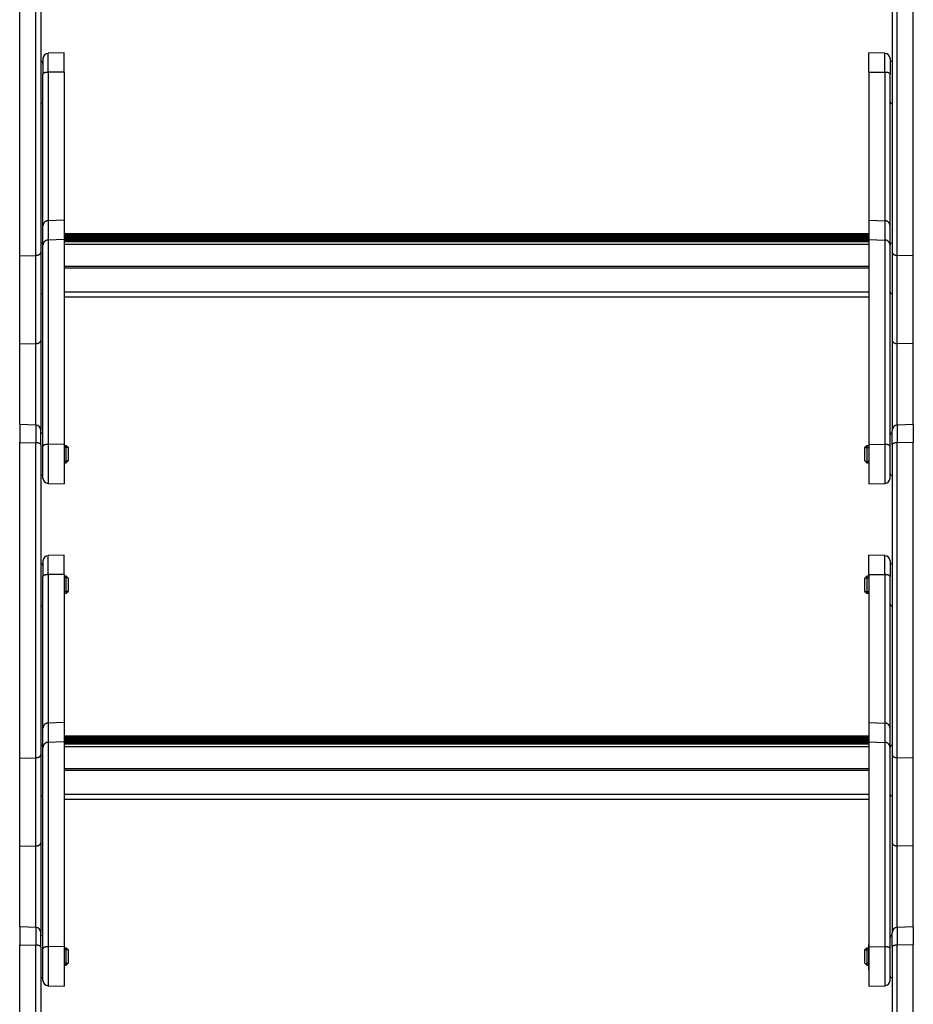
# Model space of a CAD drawing. Header units: inches. Extents: x 0 to 77643, y -44170 to 0.
# Tile 321 of 546: x 76123 to 76165, y -39735 to -39688. Entities that reach past the tile are written whole.
import ezdxf

# ---------------------------------------------------------------- set-up
doc = ezdxf.new("R2010")
doc.units = ezdxf.units.IN
doc.header["$MEASUREMENT"] = 0
doc.layers.get('0').update_dxf_attribs({"lineweight": 0})
doc.layers.add('FAKRO LOFT LADDERS', color=7, linetype='Continuous')

# ---------------------------------------------------------------- blocks, each defined once
blk = doc.blocks.new('A$C6AF374F8')
at = {"layer": 'FAKRO LOFT LADDERS', "color": 7, "linetype": 'Continuous'}
for p, q in [((159, 737.85), (159, 886.78)), ((166.59, 738.01), (166.59, 886.68)), ((169, 885.69), (169, 739.5)), ((571, 885.69), (571, 739.5)), ((573.41, 738.01), (573.41, 886.68)), ((581, 737.85), (581, 886.78)), ((180, 833.65), (172.41, 833.39)), ((172.41, 824.44), (172.41, 833.39)), ((180, 824.54), (180, 833.65)), ((560, 824.54), (560, 833.65)), ((567.59, 833.39), (560, 833.65)), ((567.59, 824.44), (567.59, 833.39)), ((170, 830.89), (170, 823.57)), ((570, 830.89), (570, 823.57)), ((170, 751.92), (170, 823.57)), ((180, 824.54), (172.41, 824.44)), ((172.41, 824.44), (172.41, 754.38)), ((180, 824.54), (180, 754.64)), ((560, 824.54), (560, 754.64)), ((560, 824.54), (567.59, 824.44)), ((567.59, 824.44), (567.59, 754.38)), ((570, 751.92), (570, 823.57)), ((180, 754.64), (172.41, 754.38)), ((172.41, 754.38), (172.41, 745.25)), ((180, 754.64), (180, 745.51)), ((560, 754.64), (560, 745.51)), ((560, 754.64), (567.59, 754.38)), ((567.59, 754.38), (567.59, 745.25)), ((170, 742.79), (170, 751.92)), ((570, 742.79), (570, 751.92)), ((180, 745.51), (172.41, 745.25)), ((172.41, 745.25), (172.41, 648.78)), ((560, 748.26), (180, 748.26)), ((560, 748.07), (180, 748.07)), ((560, 747.88), (180, 747.88)), ((180, 747.43), (560, 747.43)), ((210.92, 747.16), (180, 747.16)), ((210.92, 746.97), (180, 746.97)), ((210.92, 746.78), (180, 746.78)), ((180, 746.33), (210.92, 746.33)), ((560, 746.06), (180, 746.06)), ((560, 745.87), (180, 745.87)), ((560, 745.68), (180, 745.68)), ((180, 745.51), (180, 648.87)), ((180, 745.23), (560, 745.23)), ((560, 744.62), (180, 744.62)), ((180, 744.62), (560, 744.62)), ((210.92, 746.97), (210.92, 747.16)), ((210.92, 746.78), (210.92, 746.97)), ((210.92, 746.33), (210.92, 746.78)), ((210.92, 746.06), (210.92, 746.33)), ((211.83, 746.82), (228.17, 746.82)), ((212.5, 746.16), (211.91, 746.75)), ((212.41, 746.06), (211.91, 746.56)), ((212.22, 746.06), (211.91, 746.37)), ((228.09, 746.75), (227.5, 746.16)), ((228.09, 746.56), (227.59, 746.06)), ((228.09, 746.37), (227.78, 746.06)), ((229.08, 747.16), (229.08, 746.97)), ((270.92, 747.16), (229.08, 747.16)), ((229.08, 746.97), (229.08, 746.78)), ((270.92, 746.97), (229.08, 746.97)), ((229.08, 746.78), (229.08, 746.33)), ((270.92, 746.78), (229.08, 746.78)), ((229.08, 746.33), (229.08, 746.06)), ((229.08, 746.33), (270.92, 746.33)), ((270.92, 746.97), (270.92, 747.16)), ((270.92, 746.78), (270.92, 746.97)), ((270.92, 746.33), (270.92, 746.78)), ((270.92, 746.06), (270.92, 746.33)), ((271.83, 746.82), (288.17, 746.82)), ((272.5, 746.16), (271.91, 746.75)), ((272.41, 746.06), (271.91, 746.56)), ((272.22, 746.06), (271.91, 746.37)), ((288.09, 746.75), (287.5, 746.16)), ((288.09, 746.56), (287.59, 746.06)), ((288.09, 746.37), (287.78, 746.06)), ((289.08, 747.16), (289.08, 746.97)), ((330.92, 747.16), (289.08, 747.16)), ((289.08, 746.97), (289.08, 746.78)), ((330.92, 746.97), (289.08, 746.97)), ((289.08, 746.78), (289.08, 746.33)), ((330.92, 746.78), (289.08, 746.78)), ((289.08, 746.33), (289.08, 746.06)), ((289.08, 746.33), (330.92, 746.33)), ((330.92, 746.97), (330.92, 747.16)), ((330.92, 746.78), (330.92, 746.97)), ((330.92, 746.33), (330.92, 746.78)), ((330.92, 746.06), (330.92, 746.33)), ((331.83, 746.82), (348.17, 746.82)), ((332.5, 746.16), (331.91, 746.75)), ((332.41, 746.06), (331.91, 746.56)), ((332.22, 746.06), (331.91, 746.37)), ((348.09, 746.75), (347.5, 746.16)), ((348.09, 746.56), (347.59, 746.06)), ((348.09, 746.37), (347.78, 746.06)), ((349.08, 747.16), (349.08, 746.97)), ((390.92, 747.16), (349.08, 747.16)), ((349.08, 746.97), (349.08, 746.78)), ((390.92, 746.97), (349.08, 746.97)), ((349.08, 746.78), (349.08, 746.33)), ((390.92, 746.78), (349.08, 746.78)), ((349.08, 746.33), (349.08, 746.06)), ((349.08, 746.33), (390.92, 746.33)), ((390.92, 746.97), (390.92, 747.16)), ((390.92, 746.78), (390.92, 746.97)), ((390.92, 746.33), (390.92, 746.78)), ((390.92, 746.06), (390.92, 746.33)), ((391.83, 746.82), (408.17, 746.82)), ((392.5, 746.16), (391.91, 746.75)), ((392.41, 746.06), (391.91, 746.56)), ((392.22, 746.06), (391.91, 746.37)), ((408.09, 746.75), (407.5, 746.16)), ((408.09, 746.56), (407.59, 746.06)), ((408.09, 746.37), (407.78, 746.06)), ((409.08, 747.16), (409.08, 746.97)), ((450.92, 747.16), (409.08, 747.16)), ((409.08, 746.97), (409.08, 746.78)), ((450.92, 746.97), (409.08, 746.97)), ((409.08, 746.78), (409.08, 746.33)), ((450.92, 746.78), (409.08, 746.78)), ((409.08, 746.33), (409.08, 746.06)), ((409.08, 746.33), (450.92, 746.33)), ((450.92, 746.97), (450.92, 747.16)), ((450.92, 746.78), (450.92, 746.97)), ((450.92, 746.33), (450.92, 746.78)), ((450.92, 746.06), (450.92, 746.33)), ((451.83, 746.82), (468.17, 746.82)), ((452.5, 746.16), (451.91, 746.75)), ((452.41, 746.06), (451.91, 746.56)), ((452.22, 746.06), (451.91, 746.37)), ((468.09, 746.75), (467.5, 746.16)), ((468.09, 746.56), (467.59, 746.06)), ((468.09, 746.37), (467.78, 746.06)), ((469.08, 747.16), (469.08, 746.97)), ((510.92, 747.16), (469.08, 747.16)), ((469.08, 746.97), (469.08, 746.78)), ((510.92, 746.97), (469.08, 746.97)), ((469.08, 746.78), (469.08, 746.33)), ((510.92, 746.78), (469.08, 746.78)), ((469.08, 746.33), (469.08, 746.06)), ((469.08, 746.33), (510.92, 746.33)), ((510.92, 746.97), (510.92, 747.16)), ((510.92, 746.78), (510.92, 746.97)), ((510.92, 746.33), (510.92, 746.78)), ((510.92, 746.06), (510.92, 746.33)), ((511.83, 746.82), (528.17, 746.82)), ((512.5, 746.16), (511.91, 746.75)), ((512.41, 746.06), (511.91, 746.56)), ((512.22, 746.06), (511.91, 746.37)), ((528.09, 746.75), (527.5, 746.16)), ((528.09, 746.56), (527.59, 746.06)), ((528.09, 746.37), (527.78, 746.06)), ((529.08, 747.16), (529.08, 746.97)), ((560, 747.16), (529.08, 747.16)), ((529.08, 746.97), (529.08, 746.78)), ((560, 746.97), (529.08, 746.97)), ((529.08, 746.78), (529.08, 746.33)), ((560, 746.78), (529.08, 746.78)), ((529.08, 746.33), (529.08, 746.06)), ((529.08, 746.33), (560, 746.33)), ((560, 745.51), (560, 648.87)), ((560, 745.51), (567.59, 745.25)), ((567.59, 745.25), (567.59, 648.78)), ((169, 739.5), (169, 697.86)), ((170, 647.93), (170, 742.79)), ((560, 743.1), (180, 743.1)), ((570, 647.93), (570, 742.79)), ((571, 739.5), (571, 697.86)), ((159, 737.85), (166.59, 738.01)), ((159, 696.21), (159, 737.85)), ((166.59, 696.37), (166.59, 738.01)), ((581, 737.85), (573.41, 738.01)), ((573.41, 696.37), (573.41, 738.01)), ((581, 696.21), (581, 737.85)), ((560, 732.77), (180, 732.77)), ((560, 732.02), (180, 732.02)), ((560, 720.61), (180, 720.61)), ((180, 718.5), (560, 718.5)), ((169, 697.86), (169, 655.35)), ((571, 697.86), (571, 655.35)), ((159, 696.21), (166.59, 696.37)), ((159, 658.11), (159, 696.21)), ((166.59, 657.85), (166.59, 696.37)), ((581, 696.21), (573.41, 696.37)), ((573.41, 657.85), (573.41, 696.37)), ((581, 658.11), (581, 696.21)), ((159, 658.11), (159, 649.65)), ((166.59, 657.85), (159, 658.11)), ((166.59, 657.85), (166.59, 649.55)), ((581, 658.11), (573.41, 657.85)), ((573.41, 657.85), (573.41, 649.55)), ((581, 658.11), (581, 649.65)), ((169, 648.56), (169, 655.35)), ((571, 648.56), (571, 655.35)), ((159, 500.72), (159, 649.65)), ((159, 649.65), (166.59, 649.55)), ((166.59, 500.88), (166.59, 649.55)), ((169, 648.56), (169, 502.37)), ((170, 632.88), (170, 647.93)), ((180, 648.87), (172.41, 648.78)), ((172.41, 648.78), (172.41, 630.38)), ((180, 648.87), (180, 630.11)), ((181, 648.11), (180, 648.11)), ((181.76, 647.35), (180, 647.35)), ((181, 640.11), (181, 648.11)), ((182, 647.11), (181, 648.11)), ((182, 641.11), (182, 647.11)), ((559, 648.11), (558, 647.11)), ((558, 647.11), (558, 641.11)), ((558.23, 647.35), (560, 647.35)), ((559, 648.11), (559, 640.11)), ((560, 648.11), (559, 648.11)), ((560, 648.87), (560, 630.11)), ((560, 648.87), (567.59, 648.78)), ((567.59, 648.78), (567.59, 630.38)), ((570, 632.88), (570, 647.93)), ((571, 648.56), (571, 502.37)), ((581, 649.65), (573.41, 649.55)), ((573.41, 500.88), (573.41, 649.55)), ((581, 500.72), (581, 649.65)), ((181.76, 640.88), (180, 640.88)), ((180, 640.11), (181, 640.11)), ((181, 640.11), (182, 641.11)), ((558, 641.11), (559, 640.11)), ((558.23, 640.88), (560, 640.88)), ((559, 640.11), (560, 640.11)), ((172.41, 630.38), (180, 630.11)), ((560, 630.11), (567.59, 630.38)), ((180, 596.52), (172.41, 596.26)), ((172.41, 587.32), (172.41, 596.26)), ((180, 587.41), (180, 596.52)), ((560, 587.41), (560, 596.52)), ((567.59, 596.26), (560, 596.52)), ((567.59, 587.32), (567.59, 596.26)), ((170, 593.76), (170, 586.44)), ((570, 593.76), (570, 586.44)), ((170, 514.79), (170, 586.44)), ((180, 587.41), (172.41, 587.32)), ((172.41, 587.32), (172.41, 517.25)), ((180, 587.41), (180, 517.51)), ((181, 586.52), (180, 586.52)), ((181.76, 585.76), (180, 585.76)), ((181, 578.52), (181, 586.52)), ((182, 585.52), (181, 586.52)), ((559, 586.52), (558, 585.52)), ((558.23, 585.76), (560, 585.76)), ((559, 586.52), (559, 578.52)), ((560, 586.52), (559, 586.52)), ((560, 587.41), (560, 517.51)), ((560, 587.41), (567.59, 587.32)), ((567.59, 587.32), (567.59, 517.25)), ((570, 514.79), (570, 586.44)), ((182, 579.52), (182, 585.52)), ((558, 585.52), (558, 579.52)), ((181.76, 579.29), (180, 579.29)), ((180, 578.52), (181, 578.52)), ((181, 578.52), (182, 579.52)), ((558, 579.52), (559, 578.52)), ((558.23, 579.29), (560, 579.29)), ((559, 578.52), (560, 578.52)), ((180, 517.51), (172.41, 517.25)), ((172.41, 517.25), (172.41, 508.12)), ((180, 517.51), (180, 508.38)), ((560, 517.51), (560, 508.38)), ((560, 517.51), (567.59, 517.25)), ((567.59, 517.25), (567.59, 508.12)), ((170, 505.66), (170, 514.79)), ((570, 505.66), (570, 514.79)), ((180, 508.38), (172.41, 508.12)), ((172.41, 508.12), (172.41, 411.66)), ((560, 511.13), (180, 511.13)), ((560, 510.94), (180, 510.94)), ((560, 510.75), (180, 510.75)), ((180, 510.3), (560, 510.3)), ((210.92, 510.03), (180, 510.03)), ((210.92, 509.84), (180, 509.84)), ((210.92, 509.65), (180, 509.65)), ((180, 509.2), (210.92, 509.2)), ((560, 508.93), (180, 508.93)), ((560, 508.74), (180, 508.74)), ((560, 508.55), (180, 508.55)), ((180, 508.38), (180, 411.75)), ((180, 508.11), (560, 508.11)), ((560, 507.49), (180, 507.49)), ((180, 507.49), (560, 507.49)), ((210.92, 509.84), (210.92, 510.03)), ((210.92, 509.65), (210.92, 509.84)), ((210.92, 509.2), (210.92, 509.65)), ((210.92, 508.93), (210.92, 509.2)), ((211.83, 509.69), (228.17, 509.69)), ((212.5, 509.03), (211.91, 509.62)), ((212.41, 508.93), (211.91, 509.43)), ((212.22, 508.93), (211.91, 509.24)), ((228.09, 509.62), (227.5, 509.03)), ((228.09, 509.43), (227.59, 508.93)), ((228.09, 509.24), (227.78, 508.93)), ((229.08, 510.03), (229.08, 509.84)), ((270.92, 510.03), (229.08, 510.03)), ((229.08, 509.84), (229.08, 509.65)), ((270.92, 509.84), (229.08, 509.84)), ((229.08, 509.65), (229.08, 509.2)), ((270.92, 509.65), (229.08, 509.65)), ((229.08, 509.2), (229.08, 508.93)), ((229.08, 509.2), (270.92, 509.2)), ((270.92, 509.84), (270.92, 510.03)), ((270.92, 509.65), (270.92, 509.84)), ((270.92, 509.2), (270.92, 509.65)), ((270.92, 508.93), (270.92, 509.2)), ((271.83, 509.69), (288.17, 509.69)), ((272.5, 509.03), (271.91, 509.62)), ((272.41, 508.93), (271.91, 509.43)), ((272.22, 508.93), (271.91, 509.24)), ((288.09, 509.62), (287.5, 509.03)), ((288.09, 509.43), (287.59, 508.93)), ((288.09, 509.24), (287.78, 508.93)), ((289.08, 510.03), (289.08, 509.84)), ((330.92, 510.03), (289.08, 510.03)), ((289.08, 509.84), (289.08, 509.65)), ((330.92, 509.84), (289.08, 509.84)), ((289.08, 509.65), (289.08, 509.2)), ((330.92, 509.65), (289.08, 509.65)), ((289.08, 509.2), (289.08, 508.93)), ((289.08, 509.2), (330.92, 509.2)), ((330.92, 509.84), (330.92, 510.03)), ((330.92, 509.65), (330.92, 509.84)), ((330.92, 509.2), (330.92, 509.65)), ((330.92, 508.93), (330.92, 509.2)), ((331.83, 509.69), (348.17, 509.69)), ((332.5, 509.03), (331.91, 509.62)), ((332.41, 508.93), (331.91, 509.43)), ((332.22, 508.93), (331.91, 509.24)), ((348.09, 509.62), (347.5, 509.03)), ((348.09, 509.43), (347.59, 508.93)), ((348.09, 509.24), (347.78, 508.93)), ((349.08, 510.03), (349.08, 509.84)), ((390.92, 510.03), (349.08, 510.03)), ((349.08, 509.84), (349.08, 509.65)), ((390.92, 509.84), (349.08, 509.84)), ((349.08, 509.65), (349.08, 509.2)), ((390.92, 509.65), (349.08, 509.65)), ((349.08, 509.2), (349.08, 508.93)), ((349.08, 509.2), (390.92, 509.2)), ((390.92, 509.84), (390.92, 510.03)), ((390.92, 509.65), (390.92, 509.84)), ((390.92, 509.2), (390.92, 509.65)), ((390.92, 508.93), (390.92, 509.2)), ((391.83, 509.69), (408.17, 509.69)), ((392.5, 509.03), (391.91, 509.62)), ((392.41, 508.93), (391.91, 509.43)), ((392.22, 508.93), (391.91, 509.24)), ((408.09, 509.62), (407.5, 509.03)), ((408.09, 509.43), (407.59, 508.93)), ((408.09, 509.24), (407.78, 508.93)), ((409.08, 510.03), (409.08, 509.84)), ((450.92, 510.03), (409.08, 510.03)), ((409.08, 509.84), (409.08, 509.65)), ((450.92, 509.84), (409.08, 509.84)), ((409.08, 509.65), (409.08, 509.2)), ((450.92, 509.65), (409.08, 509.65)), ((409.08, 509.2), (409.08, 508.93)), ((409.08, 509.2), (450.92, 509.2)), ((450.92, 509.84), (450.92, 510.03)), ((450.92, 509.65), (450.92, 509.84)), ((450.92, 509.2), (450.92, 509.65)), ((450.92, 508.93), (450.92, 509.2)), ((451.83, 509.69), (468.17, 509.69)), ((452.5, 509.03), (451.91, 509.62)), ((452.41, 508.93), (451.91, 509.43)), ((452.22, 508.93), (451.91, 509.24)), ((468.09, 509.62), (467.5, 509.03)), ((468.09, 509.43), (467.59, 508.93)), ((468.09, 509.24), (467.78, 508.93)), ((469.08, 510.03), (469.08, 509.84)), ((510.92, 510.03), (469.08, 510.03)), ((469.08, 509.84), (469.08, 509.65)), ((510.92, 509.84), (469.08, 509.84)), ((469.08, 509.65), (469.08, 509.2)), ((510.92, 509.65), (469.08, 509.65)), ((469.08, 509.2), (469.08, 508.93)), ((469.08, 509.2), (510.92, 509.2)), ((510.92, 509.84), (510.92, 510.03)), ((510.92, 509.65), (510.92, 509.84)), ((510.92, 509.2), (510.92, 509.65)), ((510.92, 508.93), (510.92, 509.2)), ((511.83, 509.69), (528.17, 509.69)), ((512.5, 509.03), (511.91, 509.62)), ((512.41, 508.93), (511.91, 509.43)), ((512.22, 508.93), (511.91, 509.24)), ((528.09, 509.62), (527.5, 509.03)), ((528.09, 509.43), (527.59, 508.93)), ((528.09, 509.24), (527.78, 508.93)), ((529.08, 510.03), (529.08, 509.84)), ((560, 510.03), (529.08, 510.03)), ((529.08, 509.84), (529.08, 509.65)), ((560, 509.84), (529.08, 509.84)), ((529.08, 509.65), (529.08, 509.2)), ((560, 509.65), (529.08, 509.65)), ((529.08, 509.2), (529.08, 508.93)), ((529.08, 509.2), (560, 509.2)), ((560, 508.38), (560, 411.75)), ((560, 508.38), (567.59, 508.12)), ((567.59, 508.12), (567.59, 411.66)), ((169, 502.37), (169, 460.73)), ((170, 410.81), (170, 505.66)), ((560, 505.97), (180, 505.97)), ((570, 410.81), (570, 505.66)), ((571, 502.37), (571, 460.73)), ((159, 500.72), (166.59, 500.88)), ((159, 459.09), (159, 500.72)), ((166.59, 459.24), (166.59, 500.88)), ((581, 500.72), (573.41, 500.88)), ((573.41, 459.24), (573.41, 500.88)), ((581, 459.09), (581, 500.72)), ((560, 495.65), (180, 495.65)), ((560, 494.89), (180, 494.89)), ((560, 483.49), (180, 483.49)), ((180, 481.37), (560, 481.37)), ((169, 460.73), (169, 418.22)), ((571, 460.73), (571, 418.22)), ((159, 459.09), (166.59, 459.24)), ((159, 420.98), (159, 459.09)), ((166.59, 420.72), (166.59, 459.24)), ((581, 459.09), (573.41, 459.24)), ((573.41, 420.72), (573.41, 459.24)), ((581, 420.98), (581, 459.09)), ((159, 420.98), (159, 412.53)), ((166.59, 420.72), (159, 420.98)), ((166.59, 420.72), (166.59, 412.42)), ((581, 420.98), (573.41, 420.72)), ((573.41, 420.72), (573.41, 412.42)), ((581, 420.98), (581, 412.53)), ((169, 411.43), (169, 418.22)), ((571, 411.43), (571, 418.22)), ((159, 263.6), (159, 412.53)), ((159, 412.53), (166.59, 412.42)), ((166.59, 263.75), (166.59, 412.42)), ((169, 411.43), (169, 265.25)), ((170, 395.75), (170, 410.81)), ((180, 411.75), (172.41, 411.66)), ((172.41, 411.66), (172.41, 393.25)), ((180, 411.75), (180, 392.98)), ((180.2, 401.39), (180.2, 412.58)), ((181, 410.98), (180.2, 410.98)), ((181.76, 410.22), (180.2, 410.22)), ((181, 402.98), (181, 410.98)), ((182, 409.98), (181, 410.98)), ((182, 403.98), (182, 409.98)), ((559, 410.98), (558, 409.98)), ((558, 409.98), (558, 403.98)), ((558.23, 410.22), (559.8, 410.22)), ((559, 410.98), (559, 402.98)), ((559.8, 410.98), (559, 410.98)), ((559.8, 412.58), (559.8, 401.39)), ((560, 411.75), (560, 392.98)), ((560, 411.75), (567.59, 411.66)), ((567.59, 411.66), (567.59, 393.25)), ((570, 395.75), (570, 410.81)), ((571, 411.43), (571, 265.25)), ((581, 412.53), (573.41, 412.42)), ((573.41, 263.75), (573.41, 412.42)), ((581, 263.6), (581, 412.53)), ((181.76, 403.75), (180.2, 403.75)), ((180.2, 402.98), (181, 402.98)), ((181, 402.98), (182, 403.98)), ((558, 403.98), (559, 402.98)), ((558.23, 403.75), (559.8, 403.75)), ((559, 402.98), (559.8, 402.98)), ((172.41, 393.25), (180, 392.98)), ((560, 392.98), (567.59, 393.25))]:
    blk.add_line(p, q, dxfattribs=at)
for centre, radius, start, end in [((172.5, 830.89), 2.5, 92, 180), ((567.5, 830.89), 2.5, 0, 88), ((169, 828.65), 1, 0, 90), ((571, 828.65), 1, 90, 180), ((169, 810.65), 1, 270, 0), ((571, 810.65), 1, 180, 270), ((169, 742.88), 1, 0, 90), ((210.92, 745.76), 1.4, 45.0413, 90), ((210.92, 745.57), 1.4, 45.0413, 90), ((210.92, 745.38), 1.4, 45.0413, 90), ((229.08, 745.76), 1.4, 90, 134.9587), ((229.08, 745.57), 1.4, 90, 134.9587), ((229.08, 745.38), 1.4, 90, 134.9587), ((270.92, 745.76), 1.4, 45.0413, 90), ((270.92, 745.57), 1.4, 45.0413, 90), ((270.92, 745.38), 1.4, 45.0413, 90), ((289.08, 745.76), 1.4, 90, 134.9587), ((289.08, 745.57), 1.4, 90, 134.9587), ((289.08, 745.38), 1.4, 90, 134.9587), ((330.92, 745.76), 1.4, 45.0413, 90), ((330.92, 745.57), 1.4, 45.0413, 90), ((330.92, 745.38), 1.4, 45.0413, 90), ((349.08, 745.76), 1.4, 90, 134.9587), ((349.08, 745.57), 1.4, 90, 134.9587), ((349.08, 745.38), 1.4, 90, 134.9587), ((390.92, 745.76), 1.4, 45.0413, 90), ((390.92, 745.57), 1.4, 45.0413, 90), ((390.92, 745.38), 1.4, 45.0413, 90), ((409.08, 745.76), 1.4, 90, 134.9587), ((409.08, 745.57), 1.4, 90, 134.9587), ((409.08, 745.38), 1.4, 90, 134.9587), ((450.92, 745.76), 1.4, 45.0413, 90), ((450.92, 745.57), 1.4, 45.0413, 90), ((450.92, 745.38), 1.4, 45.0413, 90), ((469.08, 745.76), 1.4, 90, 134.9587), ((469.08, 745.57), 1.4, 90, 134.9587), ((469.08, 745.38), 1.4, 90, 134.9587), ((510.92, 745.76), 1.4, 45.0413, 90), ((510.92, 745.57), 1.4, 45.0413, 90), ((510.92, 745.38), 1.4, 45.0413, 90), ((529.08, 745.76), 1.4, 90, 134.9587), ((529.08, 745.57), 1.4, 90, 134.9587), ((529.08, 745.38), 1.4, 90, 134.9587), ((571, 742.88), 1, 90, 180), ((169, 720.88), 1, 270, 0), ((571, 720.88), 1, 180, 270), ((166.5, 655.35), 2.5, 0, 88), ((573.5, 655.35), 2.5, 92, 180), ((169, 653.11), 1, 0, 90), ((571, 653.11), 1, 90, 180), ((169, 635.11), 1, 270, 0), ((172.5, 632.88), 2.5, 180, 268), ((567.5, 632.88), 2.5, 272, 0), ((571, 635.11), 1, 180, 270), ((172.5, 593.76), 2.5, 92, 180), ((567.5, 593.76), 2.5, 0, 88), ((169, 591.52), 1, 0, 90), ((571, 591.52), 1, 90, 180), ((169, 573.52), 1, 270, 0), ((571, 573.52), 1, 180, 270), ((169, 505.75), 1, 0, 90), ((210.92, 508.63), 1.4, 45.0413, 90), ((210.92, 508.44), 1.4, 45.0413, 90), ((210.92, 508.25), 1.4, 45.0413, 90), ((229.08, 508.63), 1.4, 90, 134.9587), ((229.08, 508.44), 1.4, 90, 134.9587), ((229.08, 508.25), 1.4, 90, 134.9587), ((270.92, 508.63), 1.4, 45.0413, 90), ((270.92, 508.44), 1.4, 45.0413, 90), ((270.92, 508.25), 1.4, 45.0413, 90), ((289.08, 508.63), 1.4, 90, 134.9587), ((289.08, 508.44), 1.4, 90, 134.9587), ((289.08, 508.25), 1.4, 90, 134.9587), ((330.92, 508.63), 1.4, 45.0413, 90), ((330.92, 508.44), 1.4, 45.0413, 90), ((330.92, 508.25), 1.4, 45.0413, 90), ((349.08, 508.63), 1.4, 90, 134.9587), ((349.08, 508.44), 1.4, 90, 134.9587), ((349.08, 508.25), 1.4, 90, 134.9587), ((390.92, 508.63), 1.4, 45.0413, 90), ((390.92, 508.44), 1.4, 45.0413, 90), ((390.92, 508.25), 1.4, 45.0413, 90), ((409.08, 508.63), 1.4, 90, 134.9587), ((409.08, 508.44), 1.4, 90, 134.9587), ((409.08, 508.25), 1.4, 90, 134.9587), ((450.92, 508.63), 1.4, 45.0413, 90), ((450.92, 508.44), 1.4, 45.0413, 90), ((450.92, 508.25), 1.4, 45.0413, 90), ((469.08, 508.63), 1.4, 90, 134.9587), ((469.08, 508.44), 1.4, 90, 134.9587), ((469.08, 508.25), 1.4, 90, 134.9587), ((510.92, 508.63), 1.4, 45.0413, 90), ((510.92, 508.44), 1.4, 45.0413, 90), ((510.92, 508.25), 1.4, 45.0413, 90), ((529.08, 508.63), 1.4, 90, 134.9587), ((529.08, 508.44), 1.4, 90, 134.9587), ((529.08, 508.25), 1.4, 90, 134.9587), ((571, 505.75), 1, 90, 180), ((169, 483.75), 1, 270, 0), ((571, 483.75), 1, 180, 270), ((166.5, 418.22), 2.5, 0, 88), ((573.5, 418.22), 2.5, 92, 180), ((169, 415.98), 1, 0, 90), ((571, 415.98), 1, 90, 180), ((179.4, 412.58), 0.8, 0, 41.4096), ((560.6, 412.58), 0.8, 138.5904, 180), ((179.4, 401.39), 0.8, 318.5904, 0), ((560.6, 401.39), 0.8, 180, 221.4096), ((169, 397.98), 1, 270, 0), ((172.5, 395.75), 2.5, 180, 268), ((567.5, 395.75), 2.5, 272, 0), ((571, 397.98), 1, 180, 270)]:
    blk.add_arc(centre, radius, start, end, dxfattribs=at)
for points, weights in [([(172.41, 824.44), (170, 824.41), (170, 823.57)], [1, 0.719339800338, 1]), ([(570, 823.57), (570, 824.41), (567.59, 824.44)], [1, 0.719339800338, 1]), ([(172.41, 754.38), (170, 754.3), (170, 751.92)], [1, 0.719339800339, 1]), ([(570, 751.92), (570, 754.3), (567.59, 754.38)], [1, 0.719339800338, 1]), ([(172.41, 745.25), (170, 745.16), (170, 742.79)], [1, 0.719339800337, 1]), ([(210.92, 746.33), (211.95, 746.33), (211.91, 746.37)], [1, 0.693548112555, 1]), ([(211.71, 746.72), (211.92, 746.73), (211.91, 746.75)], [1, 0.941741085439, 1]), ([(211.71, 746.53), (211.92, 746.54), (211.91, 746.56)], [1, 0.941741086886, 1]), ([(212.34, 746.13), (212.51, 746.14), (212.5, 746.16)], [1, 0.969483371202, 1]), ([(227.5, 746.16), (227.49, 746.14), (227.66, 746.13)], [1, 0.969483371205, 1]), ([(228.09, 746.75), (228.08, 746.73), (228.29, 746.72)], [1, 0.941741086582, 1]), ([(228.09, 746.56), (228.08, 746.54), (228.29, 746.53)], [1, 0.941741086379, 1]), ([(228.09, 746.37), (228.05, 746.33), (229.08, 746.33)], [1, 0.69354811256, 1]), ([(270.92, 746.33), (271.95, 746.33), (271.91, 746.37)], [1, 0.69354811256, 1]), ([(271.71, 746.72), (271.92, 746.73), (271.91, 746.75)], [1, 0.941741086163, 1]), ([(271.71, 746.53), (271.92, 746.54), (271.91, 746.56)], [1, 0.941741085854, 1]), ([(272.34, 746.13), (272.51, 746.14), (272.5, 746.16)], [1, 0.969483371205, 1]), ([(287.5, 746.16), (287.49, 746.14), (287.66, 746.13)], [1, 0.969483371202, 1]), ([(288.09, 746.75), (288.08, 746.73), (288.29, 746.72)], [1, 0.941741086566, 1]), ([(288.09, 746.56), (288.08, 746.54), (288.29, 746.53)], [1, 0.941741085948, 1]), ([(288.09, 746.37), (288.05, 746.33), (289.08, 746.33)], [1, 0.693548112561, 1]), ([(330.92, 746.33), (331.95, 746.33), (331.91, 746.37)], [1, 0.693548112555, 1]), ([(331.71, 746.72), (331.92, 746.73), (331.91, 746.75)], [1, 0.941741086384, 1]), ([(331.71, 746.53), (331.92, 746.54), (331.91, 746.56)], [1, 0.941741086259, 1]), ([(332.34, 746.13), (332.51, 746.14), (332.5, 746.16)], [1, 0.969483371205, 1]), ([(347.5, 746.16), (347.49, 746.14), (347.66, 746.13)], [1, 0.969483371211, 1]), ([(348.09, 746.75), (348.08, 746.73), (348.29, 746.72)], [1, 0.941741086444, 1]), ([(348.09, 746.56), (348.08, 746.54), (348.29, 746.53)], [1, 0.941741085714, 1]), ([(348.09, 746.37), (348.05, 746.33), (349.08, 746.33)], [1, 0.693548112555, 1]), ([(390.92, 746.33), (391.95, 746.33), (391.91, 746.37)], [1, 0.693548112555, 1]), ([(391.71, 746.72), (391.92, 746.73), (391.91, 746.75)], [1, 0.941741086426, 1]), ([(391.71, 746.53), (391.92, 746.54), (391.91, 746.56)], [1, 0.941741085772, 1]), ([(392.34, 746.13), (392.51, 746.14), (392.5, 746.16)], [1, 0.969483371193, 1]), ([(407.5, 746.16), (407.49, 746.14), (407.66, 746.13)], [1, 0.969483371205, 1]), ([(408.09, 746.75), (408.08, 746.73), (408.29, 746.72)], [1, 0.941741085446, 1]), ([(408.09, 746.56), (408.08, 746.54), (408.29, 746.53)], [1, 0.941741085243, 1]), ([(408.09, 746.37), (408.05, 746.33), (409.08, 746.33)], [1, 0.693548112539, 1]), ([(450.92, 746.33), (451.95, 746.33), (451.91, 746.37)], [1, 0.693548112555, 1]), ([(451.71, 746.72), (451.92, 746.73), (451.91, 746.75)], [1, 0.9417410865, 1]), ([(451.71, 746.53), (451.92, 746.54), (451.91, 746.56)], [1, 0.941741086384, 1]), ([(452.34, 746.13), (452.51, 746.14), (452.5, 746.16)], [1, 0.969483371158, 1]), ([(467.5, 746.16), (467.49, 746.14), (467.66, 746.13)], [1, 0.969483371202, 1]), ([(468.09, 746.75), (468.08, 746.73), (468.29, 746.72)], [1, 0.941741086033, 1]), ([(468.09, 746.56), (468.08, 746.54), (468.29, 746.53)], [1, 0.941741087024, 1]), ([(468.09, 746.37), (468.05, 746.33), (469.08, 746.33)], [1, 0.693548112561, 1]), ([(510.92, 746.33), (511.95, 746.33), (511.91, 746.37)], [1, 0.69354811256, 1]), ([(511.71, 746.72), (511.92, 746.73), (511.91, 746.75)], [1, 0.941741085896, 1]), ([(511.71, 746.53), (511.92, 746.54), (511.91, 746.56)], [1, 0.941741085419, 1]), ([(512.34, 746.13), (512.51, 746.14), (512.5, 746.16)], [1, 0.969483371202, 1]), ([(527.5, 746.16), (527.49, 746.14), (527.66, 746.13)], [1, 0.969483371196, 1]), ([(528.09, 746.75), (528.08, 746.73), (528.29, 746.72)], [1, 0.941741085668, 1]), ([(528.09, 746.56), (528.08, 746.54), (528.29, 746.53)], [1, 0.941741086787, 1]), ([(528.09, 746.37), (528.05, 746.33), (529.08, 746.33)], [1, 0.693548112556, 1]), ([(570, 742.79), (570, 745.16), (567.59, 745.25)], [1, 0.719339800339, 1]), ([(166.59, 738.01), (169, 738.06), (169, 739.5)], [1, 0.719339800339, 1]), ([(571, 739.5), (571, 738.06), (573.41, 738.01)], [1, 0.719339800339, 1]), ([(166.59, 696.37), (169, 696.42), (169, 697.86)], [1, 0.719339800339, 1]), ([(571, 697.86), (571, 696.42), (573.41, 696.37)], [1, 0.719339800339, 1]), ([(169, 648.56), (169, 649.52), (166.59, 649.55)], [1, 0.719339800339, 1]), ([(172.41, 648.78), (170, 648.76), (170, 647.93)], [1, 0.719339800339, 1]), ([(570, 647.93), (570, 648.76), (567.59, 648.78)], [1, 0.719339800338, 1]), ([(573.41, 649.55), (571, 649.52), (571, 648.56)], [1, 0.719339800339, 1]), ([(172.41, 587.32), (170, 587.29), (170, 586.44)], [1, 0.719339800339, 1]), ([(570, 586.44), (570, 587.29), (567.59, 587.32)], [1, 0.719339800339, 1]), ([(172.41, 517.25), (170, 517.17), (170, 514.79)], [1, 0.719339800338, 1]), ([(570, 514.79), (570, 517.17), (567.59, 517.25)], [1, 0.719339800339, 1]), ([(172.41, 508.12), (170, 508.04), (170, 505.66)], [1, 0.719339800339, 1]), ([(210.92, 509.2), (211.95, 509.2), (211.91, 509.24)], [1, 0.693548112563, 1]), ([(211.71, 509.6), (211.92, 509.61), (211.91, 509.62)], [1, 0.941741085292, 1]), ([(211.71, 509.41), (211.92, 509.42), (211.91, 509.43)], [1, 0.94174108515, 1]), ([(212.34, 509), (212.51, 509.02), (212.5, 509.03)], [1, 0.969483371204, 1]), ([(227.5, 509.03), (227.49, 509.02), (227.66, 509)], [1, 0.969483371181, 1]), ([(228.09, 509.62), (228.08, 509.61), (228.29, 509.6)], [1, 0.941741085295, 1]), ([(228.09, 509.43), (228.08, 509.42), (228.29, 509.41)], [1, 0.941741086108, 1]), ([(228.09, 509.24), (228.05, 509.2), (229.08, 509.2)], [1, 0.693548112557, 1]), ([(270.92, 509.2), (271.95, 509.2), (271.91, 509.24)], [1, 0.693548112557, 1]), ([(271.71, 509.6), (271.92, 509.61), (271.91, 509.62)], [1, 0.941741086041, 1]), ([(271.71, 509.41), (271.92, 509.42), (271.91, 509.43)], [1, 0.941741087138, 1]), ([(272.34, 509), (272.51, 509.02), (272.5, 509.03)], [1, 0.969483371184, 1]), ([(287.5, 509.03), (287.49, 509.02), (287.66, 509)], [1, 0.969483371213, 1]), ([(288.09, 509.62), (288.08, 509.61), (288.29, 509.6)], [1, 0.941741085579, 1]), ([(288.09, 509.43), (288.08, 509.42), (288.29, 509.41)], [1, 0.941741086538, 1]), ([(288.09, 509.24), (288.05, 509.2), (289.08, 509.2)], [1, 0.693548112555, 1]), ([(330.92, 509.2), (331.95, 509.2), (331.91, 509.24)], [1, 0.693548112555, 1]), ([(331.71, 509.6), (331.92, 509.61), (331.91, 509.62)], [1, 0.94174108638, 1]), ([(331.71, 509.41), (331.92, 509.42), (331.91, 509.43)], [1, 0.94174108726, 1]), ([(332.34, 509), (332.51, 509.02), (332.5, 509.03)], [1, 0.969483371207, 1]), ([(347.5, 509.03), (347.49, 509.02), (347.66, 509)], [1, 0.969483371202, 1]), ([(348.09, 509.62), (348.08, 509.61), (348.29, 509.6)], [1, 0.941741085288, 1]), ([(348.09, 509.43), (348.08, 509.42), (348.29, 509.41)], [1, 0.94174108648, 1]), ([(348.09, 509.24), (348.05, 509.2), (349.08, 509.2)], [1, 0.693548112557, 1]), ([(390.92, 509.2), (391.95, 509.2), (391.91, 509.24)], [1, 0.693548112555, 1]), ([(391.71, 509.6), (391.92, 509.61), (391.91, 509.62)], [1, 0.941741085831, 1]), ([(391.71, 509.41), (391.92, 509.42), (391.91, 509.43)], [1, 0.94174108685, 1]), ([(392.34, 509), (392.51, 509.02), (392.5, 509.03)], [1, 0.969483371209, 1]), ([(407.5, 509.03), (407.49, 509.02), (407.66, 509)], [1, 0.969483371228, 1]), ([(408.09, 509.62), (408.08, 509.61), (408.29, 509.6)], [1, 0.94174108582, 1]), ([(408.09, 509.43), (408.08, 509.42), (408.29, 509.41)], [1, 0.941741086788, 1]), ([(408.09, 509.24), (408.05, 509.2), (409.08, 509.2)], [1, 0.693548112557, 1]), ([(450.92, 509.2), (451.95, 509.2), (451.91, 509.24)], [1, 0.693548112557, 1]), ([(451.71, 509.6), (451.92, 509.61), (451.91, 509.62)], [1, 0.941741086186, 1]), ([(451.71, 509.41), (451.92, 509.42), (451.91, 509.43)], [1, 0.94174108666, 1]), ([(452.34, 509), (452.51, 509.02), (452.5, 509.03)], [1, 0.969483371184, 1]), ([(467.5, 509.03), (467.49, 509.02), (467.66, 509)], [1, 0.969483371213, 1]), ([(468.09, 509.62), (468.08, 509.61), (468.29, 509.6)], [1, 0.941741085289, 1]), ([(468.09, 509.43), (468.08, 509.42), (468.29, 509.41)], [1, 0.941741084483, 1]), ([(468.09, 509.24), (468.05, 509.2), (469.08, 509.2)], [1, 0.693548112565, 1]), ([(510.92, 509.2), (511.95, 509.2), (511.91, 509.24)], [1, 0.693548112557, 1]), ([(511.71, 509.6), (511.92, 509.61), (511.91, 509.62)], [1, 0.94174108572, 1]), ([(511.71, 509.41), (511.92, 509.42), (511.91, 509.43)], [1, 0.941741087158, 1]), ([(512.34, 509), (512.51, 509.02), (512.5, 509.03)], [1, 0.969483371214, 1]), ([(527.5, 509.03), (527.49, 509.02), (527.66, 509)], [1, 0.969483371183, 1]), ([(528.09, 509.62), (528.08, 509.61), (528.29, 509.6)], [1, 0.94174108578, 1]), ([(528.09, 509.43), (528.08, 509.42), (528.29, 509.41)], [1, 0.941741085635, 1]), ([(528.09, 509.24), (528.05, 509.2), (529.08, 509.2)], [1, 0.693548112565, 1]), ([(570, 505.66), (570, 508.04), (567.59, 508.12)], [1, 0.719339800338, 1]), ([(166.59, 500.88), (169, 500.93), (169, 502.37)], [1, 0.719339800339, 1]), ([(571, 502.37), (571, 500.93), (573.41, 500.88)], [1, 0.719339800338, 1]), ([(166.59, 459.24), (169, 459.29), (169, 460.73)], [1, 0.719339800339, 1]), ([(571, 460.73), (571, 459.29), (573.41, 459.24)], [1, 0.719339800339, 1]), ([(169, 411.43), (169, 412.39), (166.59, 412.42)], [1, 0.719339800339, 1]), ([(172.41, 411.66), (170, 411.63), (170, 410.81)], [1, 0.719339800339, 1]), ([(570, 410.81), (570, 411.63), (567.59, 411.66)], [1, 0.719339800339, 1]), ([(573.41, 412.42), (571, 412.39), (571, 411.43)], [1, 0.719339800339, 1])]:
    blk.add_rational_spline(points, weights, degree=2, dxfattribs=at)

msp = doc.modelspace()

# ---------------------------------------------------------------- block references
at = {"xscale": 0.1, "yscale": 0.1, "zscale": 0.1}
msp.add_blockref('A$C6AF374F8', (76107.1973, -39773.38402), dxfattribs=at)

doc.saveas('drawing.dxf')
